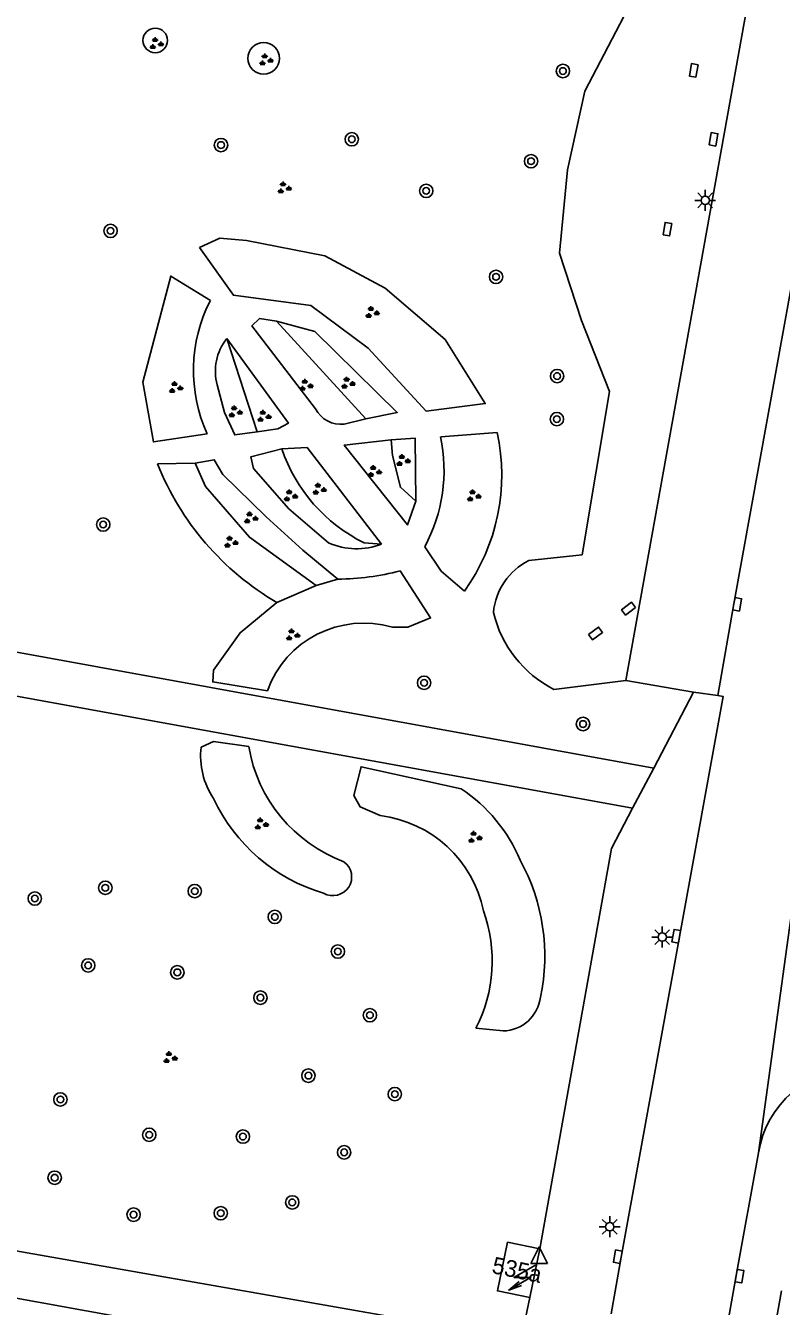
# Model space of a CAD drawing. Extents: x 132999 to 136000, y 398499 to 400501.
# Drawn here: x 133125.3 to 133170.5, y 399832.1 to 399908.6 of the extents above; entities that cross this region are included whole.
import ezdxf

# ---------------------------------------------------------------- set-up
doc = ezdxf.new("R2010")
doc.units = 0
for name, color, linetype in [('gg-anno-huisnummerreeks BGT', 7, 'Continuous'), ('gg-bbg-hoofdgebouw', 7, 'Continuous'), ('gg-knt-verharding', 7, 'Continuous'), ('gg-kntw-bovenkant insteek waterloop', 7, 'Continuous'), ('gt-grn-groengrens', 7, 'Continuous'), ('gt-grn-weggrens', 7, 'Continuous'), ('gt-symb-boom', 7, 'Continuous'), ('gt-symb-groenvak', 7, 'Continuous'), ('gt-symb-kolk', 7, 'Continuous'), ('gt-symb-kolk center center', 7, 'Continuous'), ('gt-symb-lichtmast', 7, 'Continuous'), ('gt-symb-trafo symbool', 7, 'Continuous'), ('gt-symb-waterafsluiter', 7, 'Continuous')]:
    doc.layers.add(name, color=color, linetype=linetype)

# ---------------------------------------------------------------- blocks, each defined once
blk = doc.blocks.new('gt0-KOLKCC')
at = {"layer": 'gt-symb-kolk center center'}
blk.add_lwpolyline([(-0.375, 0.2), (0.375, 0.2), (0.375, -0.2), (-0.375, -0.2)], close=True, dxfattribs=at)
blk = doc.blocks.new('gt0-LMAST')
at = {"layer": 'gt-symb-lichtmast'}
for p, q in [((-0.182, 0.173), (-0.447, 0.438)), ((-0.005, 0.246), (-0.005, 0.621)), ((0.172, 0.173), (0.437, 0.438)), ((-0.255, -0.004), (-0.63, -0.004)), ((-0.182, -0.181), (-0.447, -0.446)), ((-0.005, -0.254), (-0.005, -0.629)), ((0.437, -0.446), (0.172, -0.181)), ((0.245, -0.004), (0.62, -0.004))]:
    blk.add_line(p, q, dxfattribs=at)
blk.add_circle((-0.005, -0.004), 0.25, dxfattribs=at)
blk = doc.blocks.new('gt0-BOOM')
at = {"layer": 'gt-symb-boom'}
for radius in [0.4, 0.2]:
    blk.add_circle((0, 0), radius, dxfattribs=at)
blk = doc.blocks.new('gt0-KOLK')
at = {"layer": 'gt-symb-kolk'}
blk.add_lwpolyline([(0, 0), (0.375, 0), (0.375, 0.4), (-0.375, 0.4), (-0.375, 0), (0, 0)], dxfattribs=at)
blk = doc.blocks.new('gt0-GRVAK')
at = {"layer": 'gt-symb-groenvak'}
for p, q in [((-0.11, 0.189), (-0.228, 0.24)), ((-0.182, 0.153), (0.088, 0.153)), ((-0.091, 0.211), (-0.156, 0.322)), ((-0.047, 0.214), (-0.047, 0.393)), ((-0.004, 0.211), (0.061, 0.322)), ((0.015, 0.189), (0.133, 0.24)), ((0.262, -0.052), (0.197, 0.059)), ((0.305, -0.049), (0.305, 0.13)), ((0.349, -0.052), (0.414, 0.059)), ((-0.245, -0.228), (-0.363, -0.177)), ((-0.318, -0.264), (-0.047, -0.264)), ((-0.226, -0.206), (-0.291, -0.095)), ((-0.183, -0.203), (-0.183, -0.024)), ((-0.139, -0.206), (-0.074, -0.095)), ((-0.12, -0.228), (-0.002, -0.177)), ((0.243, -0.074), (0.125, -0.023)), ((0.17, -0.11), (0.441, -0.11)), ((0.368, -0.074), (0.486, -0.023))]:
    blk.add_line(p, q, dxfattribs=at)
blk = doc.blocks.new('gt0-HSP')
at = {"layer": 'gt-symb-trafo symbool'}
for points in [[(0.771, 0.746), (-0.529, -0.004), (0.471, -0.004), (-0.829, -0.754)], [(-0.217, -0.24), (-0.829, -0.754), (-0.077, -0.48)]]:
    blk.add_lwpolyline(points, dxfattribs=at)
blk = doc.blocks.new('gt0-WAFSL')
at = {"layer": 'gt-symb-waterafsluiter'}
for p, q in [((-0.5, -0.333), (0, 0.667)), ((0, 0.667), (0.5, -0.333)), ((0.5, -0.333), (-0.5, -0.333))]:
    blk.add_line(p, q, dxfattribs=at)

msp = doc.modelspace()

# ---------------------------------------------------------------- linework, layer by layer
at = {"layer": 'gg-bbg-hoofdgebouw'}
msp.add_line((133156.02, 399835.49), (133155.42, 399832.59), dxfattribs=at)
msp.add_lwpolyline([(133155.42, 399832.59), (133153.48, 399832.98), (133154.09, 399835.89), (133156.02, 399835.49)], dxfattribs=at)
at = {"layer": 'gg-knt-verharding'}
for p, q in [((133165.196, 399868.758), (133161.155, 399869.467)), ((133162.832, 399864.222), (133165.196, 399868.758)), ((133166.65, 399868.565), (133165.196, 399868.758)), ((133162.832, 399864.222), (133161.566, 399861.823)), ((133109.946, 399837.974), (133154.903, 399830.085)), ((133155.011, 399830.607), (133155.42, 399832.59))]:
    msp.add_line(p, q, dxfattribs=at)
for points in [[(133162.832, 399864.222), (133116.315, 399872.693), (133127.105, 399931.474), (133127.221, 399931.736)], [(133166.65, 399868.565), (133167.624, 399874.046), (133172.14, 399898.993), (133173.971, 399909.296), (133176.483, 399918.318)], [(133161.155, 399869.467), (133168.598, 399910.761), (133170.445, 399917.279)], [(133161.566, 399861.823), (133115.84, 399870.138), (133109.946, 399837.974)], [(133164.367, 399854.141), (133166.978, 399868.498), (133166.65, 399868.565)], [(133156.02, 399835.49), (133160.298, 399859.42), (133161.566, 399861.823)], [(133160.273, 399831.614), (133160.874, 399834.996), (133164.367, 399854.141)], [(133074.198, 399841.771), (133110.07, 399835.195), (133152.982, 399827.436)], [(133169.096, 399841.232), (133167.757, 399833.903), (133166.611, 399827.486)], [(133166.611, 399827.486), (133169.389, 399826.983), (133170.472, 399832.984)]]:
    msp.add_lwpolyline(points, dxfattribs=at)
msp.add_arc((133174.909, 399840.358), 5.879, 89.08764, 171.45027, dxfattribs=at)
at = {"layer": 'gg-kntw-bovenkant insteek waterloop'}
msp.add_line((133161.155, 399869.467), (133156.854, 399868.927), dxfattribs=at)
msp.add_lwpolyline([(133155.357, 399876.624), (133158.547, 399876.967), (133160.178, 399886.717), (133158.504, 399890.97), (133157.193, 399894.986), (133157.664, 399899.973), (133158.705, 399904.663), (133161.498, 399910.008), (133164.052, 399913.173), (133167.925, 399915.66)], dxfattribs=at)
for centre, radius, start, end in [((133157.12, 399873.15), 3.896, 116.90997, 174.42097), ((133160.046, 399875.149), 6.993, 193.39612, 242.84352)]:
    msp.add_arc(centre, radius, start, end, dxfattribs=at)
at = {"layer": 'gt-grn-groengrens'}
for p, q in [((133145.626, 399885.095), (133140.285, 399890.921)), ((133137.299, 399889.884), (133139.128, 399884.318)), ((133145.626, 399885.095), (133144.327, 399884.782)), ((133153.468, 399884.272), (133150.091, 399884.016)), ((133135.415, 399882.446), (133133.167, 399882.398)), ((133145.514, 399877.681), (133146.561, 399877.605)), ((133143.946, 399875.513), (133142.651, 399875.141)), ((133142.651, 399875.141), (133140.302, 399874.12)), ((133152.193, 399848.677), (133153.822, 399848.516))]:
    msp.add_line(p, q, dxfattribs=at)
for points in [[(133135.677, 399895.331), (133137.698, 399892.481), (133142.337, 399891.864), (133145.747, 399889.306), (133149.216, 399885.546), (133152.753, 399886.003), (133150.351, 399889.823), (133146.777, 399892.906), (133143.16, 399894.833), (133138.485, 399895.738), (133136.89, 399895.887), (133135.677, 399895.331)], [(133136.137, 399884.187), (133132.922, 399883.711), (133132.291, 399887.285), (133133.959, 399893.623), (133136.326, 399892.168)], [(133142.613, 399885.686), (133138.809, 399890.649), (133139.262, 399891.087), (133140.285, 399890.921)], [(133140.285, 399890.921), (133142.56, 399890.319), (133147.499, 399885.473), (133145.626, 399885.095)], [(133139.128, 399884.318), (133140.366, 399884.492), (133140.987, 399884.839), (133137.299, 399889.884)], [(133136.731, 399887.116), (133137.159, 399885.467), (133137.786, 399884.13), (133139.128, 399884.318)], [(133147.126, 399883.832), (133144.326, 399883.524), (133148.11, 399878.755), (133148.599, 399880.163)], [(133148.599, 399880.163), (133148.565, 399883.941), (133147.126, 399883.832)], [(133148.599, 399880.163), (133147.689, 399881.005), (133147.21, 399882.911), (133147.126, 399883.832)], [(133140.589, 399883.295), (133138.751, 399882.828), (133138.911, 399882.117), (133141.018, 399879.707), (133143.384, 399877.684)], [(133140.589, 399883.295), (133142.102, 399883.387), (133146.561, 399877.605)], [(133143.946, 399875.513), (133141.861, 399877.247), (133139.655, 399879.242), (133137.063, 399881.758), (133136.551, 399882.651), (133135.415, 399882.446)], [(133142.651, 399875.141), (133138.659, 399878.013), (133136.031, 399881.04), (133135.415, 399882.446)], [(133149.139, 399877.443), (133150.119, 399875.998), (133151.506, 399874.789)], [(133147.206, 399872.635), (133148.13, 399872.646), (133149.486, 399873.201), (133147.661, 399876.011)], [(133140.302, 399874.12), (133138.103, 399872.313), (133136.515, 399870.07), (133136.462, 399869.371), (133139.73, 399868.837)], [(133135.771, 399865.478), (133136.513, 399865.804), (133138.618, 399865.523)], [(133151.319, 399862.985), (133145.336, 399864.307), (133144.901, 399862.577), (133145.274, 399861.914), (133146.478, 399861.385)]]:
    msp.add_lwpolyline(points, dxfattribs=at)
for centre, radius, start, end in [((133133.029, 399907.704), 0.734, 0, 180), ((133133.029, 399907.704), 0.734, 180, 360), ((133139.508, 399906.632), 0.943, 0, 180), ((133139.508, 399906.632), 0.943, 180, 0), ((133144.441, 399887.983), 9.131, 152.72065, 204.56618), ((133139.764, 399887.936), 3.142, 141.6831, 195.1244), ((133144.114, 399886.455), 1.687, 207.13739, 277.24638), ((133140.583, 399882.038), 9.711, 331.76306, 11.75469), ((133141.835, 399881.734), 11.907, 324.31627, 12.30499), ((133149.881, 399886.479), 9.823, 198.91663, 243.60246), ((133148.755, 399888.62), 16.784, 201.75863, 239.75899), ((133145.068, 399881.486), 4.158, 246.11064, 291.04048), ((133143.794, 399890.756), 15.244, 270.57318, 284.69692), ((133145.48, 399866.775), 6.109, 73.59284, 160.27063), ((133140.318, 399864.954), 4.577, 173.42184, 213.87799), ((133147.395, 399866.975), 8.897, 189.39309, 249.68111), ((133146.078, 399855.072), 9.492, 22.61213, 56.48428), ((133146.081, 399866.875), 10.558, 205.06806, 253.56452), ((133145.607, 399854.254), 7.184, 11.51623, 83.03953), ((133143.649, 399857.723), 1.121, 240.31489, 54.15009), ((133144.481, 399853.001), 11.833, 347.97795, 28.90897), ((133144.415, 399852.701), 8.757, 332.64496, 19.94496), ((133153.768, 399850.82), 2.304, 271.33955, 352.92624)]:
    msp.add_arc(centre, radius, start, end, dxfattribs=at)
at = {"layer": 'gt-grn-weggrens'}
msp.add_line((133169.096, 399841.232), (133171.944, 399861.908), dxfattribs=at)

# ---------------------------------------------------------------- block references
at = {"layer": 'gt-symb-boom'}
for p in [(133157.401, 399905.874), (133144.776, 399901.795), (133136.959, 399901.452), (133155.492, 399900.484), (133149.224, 399898.714), (133130.358, 399896.321), (133153.4, 399893.576), (133157.049, 399887.649), (133157.039, 399885.077), (133129.916, 399878.775), (133149.098, 399869.322), (133158.6, 399866.857), (133130.044, 399857.07), (133135.388, 399856.874), (133125.827, 399856.429), (133140.173, 399855.331), (133143.944, 399853.263), (133129.021, 399852.435), (133134.349, 399852.019), (133139.314, 399850.506), (133145.862, 399849.46), (133142.182, 399845.847), (133127.358, 399844.425), (133147.349, 399844.745), (133132.671, 399842.314), (133138.272, 399842.204), (133144.319, 399841.264), (133127.017, 399839.749), (133141.22, 399838.274), (133131.735, 399837.541), (133136.943, 399837.627)]:
    msp.add_blockref('gt0-BOOM', p, dxfattribs=at)
at = {"layer": 'gt-symb-groenvak'}
for p in [(133133.065, 399907.503), (133139.617, 399906.527), (133140.713, 399898.879), (133145.97, 399891.438), (133142.01, 399887.083), (133144.518, 399887.215), (133134.223, 399886.951), (133137.787, 399885.499), (133139.503, 399885.235), (133147.817, 399882.596), (133146.102, 399881.936), (133141.086, 399880.484), (133142.802, 399880.88), (133152.041, 399880.484), (133138.711, 399879.164), (133137.523, 399877.712), (133141.218, 399872.169), (133139.343, 399860.871), (133152.108, 399860.074), (133133.891, 399846.91)]:
    msp.add_blockref('gt0-GRVAK', p, dxfattribs=at)
at = {"layer": 'gt-symb-kolk'}
for p, rotation in [((133167.624, 399874.046), -100.08324653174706), ((133164.367, 399854.141), 79.73629769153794), ((133160.874, 399834.996), 79.6633959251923), ((133167.757, 399833.903), -100.22255922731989)]:
    msp.add_blockref('gt0-KOLK', p, dxfattribs=dict(at, rotation=rotation))
at = {"layer": 'gt-symb-kolk center center'}
for p, rotation in [((133165.215, 399905.913), -99.4119056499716), ((133166.403, 399901.792), 80.17947604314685), ((133163.642, 399896.426), 80.5880943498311), ((133161.323, 399873.75), -143.0607038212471), ((133159.349, 399872.265), 36.93929617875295)]:
    msp.add_blockref('gt0-KOLKCC', p, dxfattribs=dict(at, rotation=rotation))
at = {"layer": 'gt-symb-lichtmast'}
for p in [(133165.908, 399898.15), (133163.338, 399854.13), (133160.201, 399836.822)]:
    msp.add_blockref('gt0-LMAST', p, dxfattribs=at)
at = {"layer": 'gt-symb-trafo symbool'}
msp.add_blockref('gt0-HSP', (133154.994, 399833.784), dxfattribs=at)
at = {"layer": 'gt-symb-waterafsluiter'}
msp.add_blockref('gt0-WAFSL', (133155.982, 399834.958), dxfattribs=at)

# ---------------------------------------------------------------- texts
at = {"layer": 'gg-anno-huisnummerreeks BGT'}
msp.add_text('535a', height=1, rotation=348.3, dxfattribs=at).set_placement((133153.101, 399834.059))

doc.saveas('drawing.dxf')
